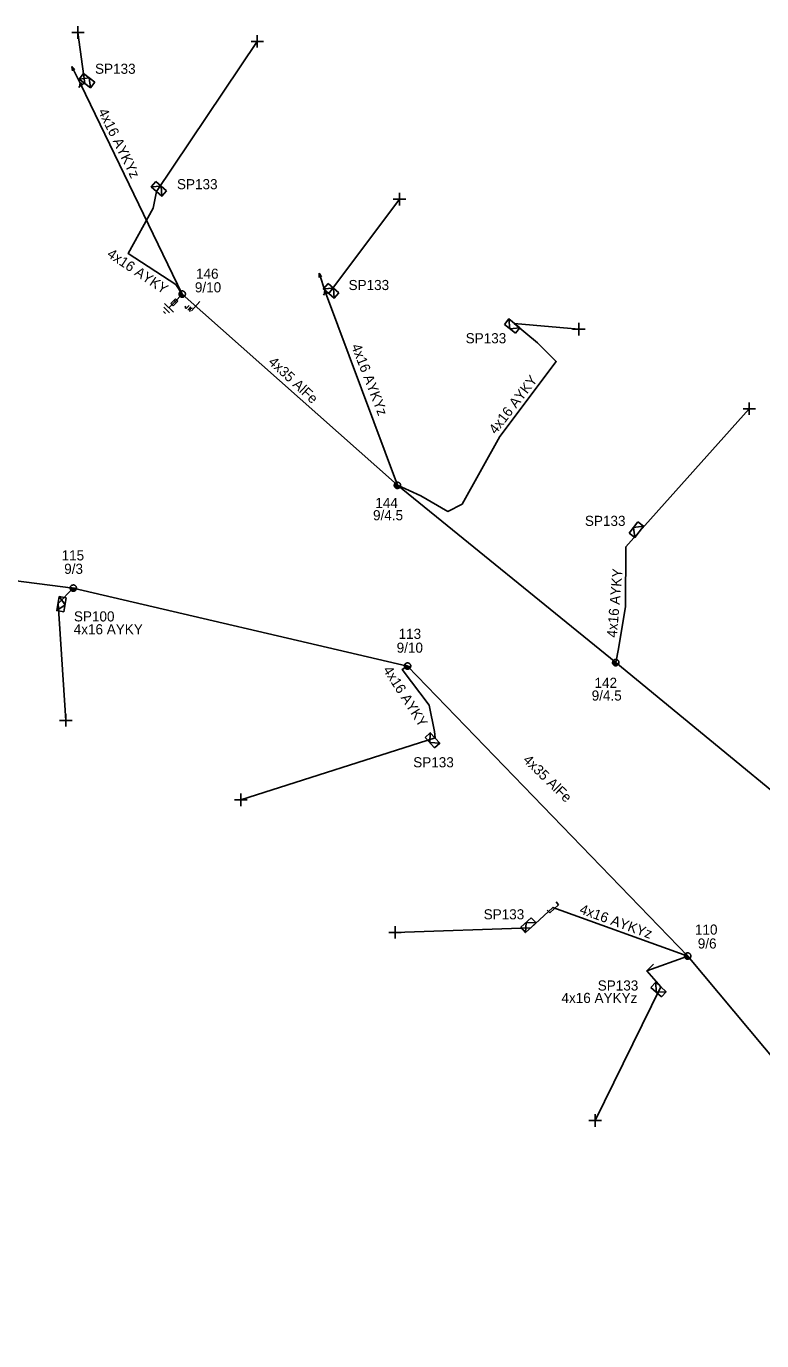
# Model space of a CAD drawing. Extents: x -748492 to -735633, y -1146251 to -1139940.
# Drawn here: x -742193.8 to -742121, y -1140934.7 to -1140804.5 of the extents above; entities that cross this region are included whole.
import ezdxf

# ---------------------------------------------------------------- set-up
doc = ezdxf.new("R2010")
doc.units = 0
for name, color, linetype in [('Vrstva 1', 7, 'Continuous'), ('Vrstva 12', 7, 'Continuous'), ('Vrstva 13', 7, 'Continuous'), ('Vrstva 14', 7, 'Continuous'), ('Vrstva 15', 7, 'Continuous'), ('Vrstva 16', 7, 'Continuous'), ('Vrstva 18', 7, 'Continuous'), ('Vrstva 2', 7, 'Continuous'), ('Vrstva 31', 7, 'Continuous'), ('Vrstva 33', 7, 'Continuous'), ('Vrstva 34', 7, 'Continuous'), ('Vrstva 52', 7, 'Continuous'), ('Vrstva 54', 7, 'Continuous'), ('Vrstva 55', 7, 'Continuous'), ('Vrstva 59', 7, 'Continuous'), ('Vrstva 9', 7, 'Continuous')]:
    doc.layers.add(name, color=color, linetype=linetype)

# ---------------------------------------------------------------- blocks, each defined once
blk = doc.blocks.new('NN440')
at = {"layer": 'Vrstva 2'}
for points in [[(0.63, 0), (0.63, 0.06), (0.62, 0.13), (0.6, 0.19), (0.58, 0.25), (0.55, 0.31), (0.51, 0.37), (0.47, 0.42), (0.42, 0.46), (0.37, 0.51), (0.32, 0.54), (0.26, 0.57), (0.2, 0.59), (0.13, 0.61), (0.07, 0.62), (0, 0.63), (-0.06, 0.62), (-0.13, 0.61), (-0.19, 0.59), (-0.26, 0.57), (-0.31, 0.54), (-0.37, 0.51), (-0.42, 0.46), (-0.47, 0.42), (-0.51, 0.37), (-0.54, 0.31), (-0.57, 0.25), (-0.6, 0.19), (-0.62, 0.13), (-0.63, 0.06), (-0.63, 0), (-0.63, -0.07), (-0.62, -0.14), (-0.6, -0.2), (-0.57, -0.26), (-0.54, -0.32), (-0.51, -0.37), (-0.47, -0.43), (-0.42, -0.47), (-0.37, -0.51), (-0.31, -0.55), (-0.26, -0.58), (-0.19, -0.6), (-0.13, -0.62), (-0.06, -0.63), (0, -0.63), (0.07, -0.63), (0.13, -0.62), (0.2, -0.6), (0.26, -0.58), (0.32, -0.55), (0.37, -0.51), (0.42, -0.47), (0.47, -0.43), (0.51, -0.37), (0.55, -0.32), (0.58, -0.26), (0.6, -0.2), (0.62, -0.14), (0.63, -0.07), (0.63, 0)], [(-0.63, 0), (0.63, 0)], [(-0.6, -0.18), (0.57, -0.18)], [(-0.51, -0.32), (0.5, -0.32)], [(-0.37, -0.47), (0.35, -0.47)]]:
    blk.add_lwpolyline(points, dxfattribs=at)
blk = doc.blocks.new('NN560')
at = {"layer": 'Vrstva 2'}
for points in [[(2, 0), (1.59, 0.14)], [(0, 0), (2, 0)], [(2, 0), (1.59, -0.13)]]:
    blk.add_lwpolyline(points, dxfattribs=at)
blk = doc.blocks.new('NN840')
at = {"layer": 'Vrstva 15'}
for points in [[(0, 0.62), (0, -0.63)], [(-0.75, -0.71), (-0.75, -0.66)], [(-0.73, -0.76), (-0.75, -0.71)], [(-0.66, -0.8), (-0.73, -0.76)], [(-0.63, -0.8), (-0.66, -0.8)], [(-0.56, -0.76), (-0.63, -0.8)], [(-0.54, -0.71), (-0.56, -0.76)], [(-0.54, -0.38), (-0.54, -0.71)], [(-0.33, -0.38), (-0.33, -0.8)], [(-0.33, -0.64), (-0.13, -0.38)], [(-0.26, -0.56), (-0.09, -0.8)]]:
    blk.add_lwpolyline(points, dxfattribs=at)
blk = doc.blocks.new('NN800')
at = {"layer": 'Vrstva 1'}
for points in [[(-0.44, 0.44), (0.44, -0.44)], [(-0.44, -0.44), (0.44, 0.44)]]:
    blk.add_lwpolyline(points, dxfattribs=at)
blk = doc.blocks.new('NN820')
at = {"layer": 'Vrstva 13'}
for points in [[(0, 0), (0, -1.05)], [(-0.16, -0.81), (0.16, -0.81)], [(-0.16, -1.47), (-0.16, -0.81)], [(0, -1.05), (-0.06, -0.93)], [(0, -1.05), (0.06, -0.93)], [(0.16, -0.81), (0.16, -1.47)], [(0.16, -1.47), (-0.16, -1.47)], [(0, -1.47), (0, -1.87)]]:
    blk.add_lwpolyline(points, dxfattribs=at)
blk = doc.blocks.new('NN630')
at = {"layer": 'Vrstva 9'}
for points in [[(0, -0.7), (-0.7, 0)], [(-0.7, -0.7), (-0.7, 0), (0.7, 0), (0.7, -0.7)], [(-0.7, -0.7), (0.7, -0.7)], [(0, -0.7), (0.7, 0)]]:
    blk.add_lwpolyline(points, dxfattribs=at)
blk = doc.blocks.new('NN810')
at = {"layer": 'Vrstva 14'}
for points in [[(0, -0.64), (0, -1.89)], [(0.63, -1.89), (-0.62, -1.89)], [(0.39, -2.2), (-0.4, -2.2)], [(0, -2.52), (-0.12, -2.52)], [(0.14, -2.52), (0, -2.52)]]:
    blk.add_lwpolyline(points, dxfattribs=at)
blk = doc.blocks.new('NN500')
at = {"layer": 'Vrstva 2'}
for points in [[(0, -0.24), (0.02, -0.23), (0.05, -0.23), (0.07, -0.22), (0.09, -0.22), (0.12, -0.2), (0.14, -0.19), (0.16, -0.18), (0.17, -0.16), (0.19, -0.14), (0.2, -0.12), (0.21, -0.1), (0.22, -0.07), (0.23, -0.05), (0.23, -0.02), (0.23, 0), (0.23, 0.02), (0.23, 0.05), (0.22, 0.07), (0.21, 0.1), (0.2, 0.12), (0.19, 0.14), (0.17, 0.16), (0.16, 0.17), (0.14, 0.19), (0.12, 0.2), (0.09, 0.21), (0.07, 0.22), (0.05, 0.23), (0.02, 0.23), (0, 0.23), (-0.03, 0.23), (-0.05, 0.23), (-0.07, 0.22), (-0.1, 0.21), (-0.12, 0.2), (-0.14, 0.19), (-0.16, 0.17), (-0.18, 0.16), (-0.19, 0.14), (-0.2, 0.12), (-0.22, 0.1), (-0.22, 0.07), (-0.23, 0.05), (-0.23, 0.02), (-0.24, 0), (-0.23, -0.02), (-0.23, -0.05), (-0.22, -0.07), (-0.22, -0.1), (-0.2, -0.12), (-0.19, -0.14), (-0.18, -0.16), (-0.16, -0.18), (-0.14, -0.19), (-0.12, -0.2), (-0.1, -0.22), (-0.07, -0.22), (-0.05, -0.23), (-0.03, -0.23), (0, -0.24)], [(0, -0.24), (0.02, -0.23), (0.05, -0.23), (0.07, -0.22), (0.09, -0.22), (0.12, -0.2), (0.14, -0.19), (0.16, -0.18), (0.17, -0.16), (0.19, -0.14), (0.2, -0.12), (0.21, -0.1), (0.22, -0.07), (0.23, -0.05), (0.23, -0.02), (0.23, 0), (0.23, 0.02), (0.23, 0.05), (0.22, 0.07), (0.21, 0.1), (0.2, 0.12), (0.19, 0.14), (0.17, 0.16), (0.16, 0.17), (0.14, 0.19), (0.12, 0.2), (0.09, 0.21), (0.07, 0.22), (0.05, 0.23), (0.02, 0.23), (0, 0.23), (-0.03, 0.23), (-0.05, 0.23), (-0.07, 0.22), (-0.1, 0.21), (-0.12, 0.2), (-0.14, 0.19), (-0.16, 0.17), (-0.18, 0.16), (-0.19, 0.14), (-0.2, 0.12), (-0.22, 0.1), (-0.22, 0.07), (-0.23, 0.05), (-0.23, 0.02), (-0.24, 0), (-0.23, -0.02), (-0.23, -0.05), (-0.22, -0.07), (-0.22, -0.1), (-0.2, -0.12), (-0.19, -0.14), (-0.18, -0.16), (-0.16, -0.18), (-0.14, -0.19), (-0.12, -0.2), (-0.1, -0.22), (-0.07, -0.22), (-0.05, -0.23), (-0.03, -0.23), (0, -0.24)], [(0, -0.21), (0.02, -0.2), (0.04, -0.2), (0.06, -0.2), (0.08, -0.19), (0.1, -0.18), (0.12, -0.17), (0.14, -0.15), (0.15, -0.14), (0.16, -0.12), (0.18, -0.1), (0.19, -0.08), (0.19, -0.06), (0.2, -0.04), (0.2, -0.02), (0.2, 0), (0.2, 0.02), (0.2, 0.04), (0.19, 0.06), (0.19, 0.08), (0.18, 0.1), (0.16, 0.12), (0.15, 0.14), (0.14, 0.15), (0.12, 0.17), (0.1, 0.18), (0.08, 0.19), (0.06, 0.19), (0.04, 0.2), (0.02, 0.2), (0, 0.2), (-0.02, 0.2), (-0.04, 0.2), (-0.06, 0.19), (-0.08, 0.19), (-0.1, 0.18), (-0.12, 0.17), (-0.14, 0.15), (-0.15, 0.14), (-0.17, 0.12), (-0.18, 0.1), (-0.19, 0.08), (-0.2, 0.06), (-0.2, 0.04), (-0.21, 0.02), (-0.21, 0), (-0.21, -0.02), (-0.2, -0.04), (-0.2, -0.06), (-0.19, -0.08), (-0.18, -0.1), (-0.17, -0.12), (-0.15, -0.14), (-0.14, -0.15), (-0.12, -0.17), (-0.1, -0.18), (-0.08, -0.19), (-0.06, -0.2), (-0.04, -0.2), (-0.02, -0.2), (0, -0.21)], [(0, -0.18), (0.02, -0.18), (0.04, -0.17), (0.05, -0.17), (0.07, -0.16), (0.09, -0.15), (0.1, -0.14), (0.12, -0.13), (0.13, -0.12), (0.14, -0.1), (0.15, -0.09), (0.16, -0.07), (0.17, -0.05), (0.17, -0.04), (0.17, -0.02), (0.17, 0), (0.17, 0.02), (0.17, 0.04), (0.17, 0.05), (0.16, 0.07), (0.15, 0.09), (0.14, 0.1), (0.13, 0.12), (0.12, 0.13), (0.1, 0.14), (0.09, 0.15), (0.07, 0.16), (0.05, 0.17), (0.04, 0.17), (0.02, 0.17), (0, 0.18), (-0.02, 0.17), (-0.04, 0.17), (-0.06, 0.17), (-0.07, 0.16), (-0.09, 0.15), (-0.1, 0.14), (-0.12, 0.13), (-0.13, 0.12), (-0.14, 0.1), (-0.15, 0.09), (-0.16, 0.07), (-0.17, 0.05), (-0.17, 0.04), (-0.18, 0.02), (-0.18, 0), (-0.18, -0.02), (-0.17, -0.04), (-0.17, -0.05), (-0.16, -0.07), (-0.15, -0.09), (-0.14, -0.1), (-0.13, -0.12), (-0.12, -0.13), (-0.1, -0.14), (-0.09, -0.15), (-0.07, -0.16), (-0.06, -0.17), (-0.04, -0.17), (-0.02, -0.18), (0, -0.18)], [(0, -0.15), (0.01, -0.15), (0.03, -0.14), (0.04, -0.14), (0.06, -0.13), (0.07, -0.13), (0.08, -0.12), (0.1, -0.11), (0.11, -0.1), (0.12, -0.09), (0.13, -0.07), (0.13, -0.06), (0.14, -0.05), (0.14, -0.03), (0.14, -0.02), (0.14, 0), (0.14, 0.01), (0.14, 0.03), (0.14, 0.04), (0.13, 0.06), (0.13, 0.07), (0.12, 0.09), (0.11, 0.1), (0.1, 0.11), (0.08, 0.12), (0.07, 0.13), (0.06, 0.13), (0.04, 0.14), (0.03, 0.14), (0.01, 0.14), (0, 0.15), (-0.02, 0.14), (-0.03, 0.14), (-0.05, 0.14), (-0.06, 0.13), (-0.07, 0.13), (-0.09, 0.12), (-0.1, 0.11), (-0.11, 0.1), (-0.12, 0.09), (-0.13, 0.07), (-0.13, 0.06), (-0.14, 0.04), (-0.14, 0.03), (-0.15, 0.01), (-0.15, 0), (-0.15, -0.02), (-0.14, -0.03), (-0.14, -0.05), (-0.13, -0.06), (-0.13, -0.07), (-0.12, -0.09), (-0.11, -0.1), (-0.1, -0.11), (-0.09, -0.12), (-0.07, -0.13), (-0.06, -0.13), (-0.05, -0.14), (-0.03, -0.14), (-0.02, -0.15), (0, -0.15)], [(0, -0.12), (0.01, -0.12), (0.02, -0.11), (0.03, -0.11), (0.05, -0.11), (0.06, -0.1), (0.07, -0.09), (0.08, -0.09), (0.09, -0.08), (0.09, -0.07), (0.1, -0.06), (0.11, -0.05), (0.11, -0.04), (0.11, -0.02), (0.11, -0.01), (0.12, 0), (0.11, 0.01), (0.11, 0.02), (0.11, 0.04), (0.11, 0.05), (0.1, 0.06), (0.09, 0.07), (0.09, 0.08), (0.08, 0.09), (0.07, 0.09), (0.06, 0.1), (0.05, 0.11), (0.03, 0.11), (0.02, 0.11), (0.01, 0.12), (0, 0.12), (-0.01, 0.12), (-0.03, 0.11), (-0.04, 0.11), (-0.05, 0.11), (-0.06, 0.1), (-0.07, 0.09), (-0.08, 0.09), (-0.09, 0.08), (-0.1, 0.07), (-0.1, 0.06), (-0.11, 0.05), (-0.11, 0.04), (-0.12, 0.02), (-0.12, 0.01), (-0.12, 0), (-0.12, -0.01), (-0.12, -0.02), (-0.11, -0.04), (-0.11, -0.05), (-0.1, -0.06), (-0.1, -0.07), (-0.09, -0.08), (-0.08, -0.09), (-0.07, -0.09), (-0.06, -0.1), (-0.05, -0.11), (-0.04, -0.11), (-0.03, -0.11), (-0.01, -0.12), (0, -0.12)], [(0, -0.09), (0.01, -0.09), (0.02, -0.09), (0.03, -0.08), (0.03, -0.08), (0.04, -0.08), (0.05, -0.07), (0.06, -0.07), (0.06, -0.06), (0.07, -0.05), (0.07, -0.04), (0.08, -0.04), (0.08, -0.03), (0.08, -0.02), (0.09, -0.01), (0.09, 0), (0.09, 0.01), (0.08, 0.02), (0.08, 0.03), (0.08, 0.03), (0.07, 0.04), (0.07, 0.05), (0.06, 0.06), (0.06, 0.06), (0.05, 0.07), (0.04, 0.07), (0.03, 0.08), (0.03, 0.08), (0.02, 0.08), (0.01, 0.09), (0, 0.09), (-0.01, 0.09), (-0.02, 0.08), (-0.03, 0.08), (-0.04, 0.08), (-0.04, 0.07), (-0.05, 0.07), (-0.06, 0.06), (-0.07, 0.06), (-0.07, 0.05), (-0.08, 0.04), (-0.08, 0.03), (-0.08, 0.03), (-0.09, 0.02), (-0.09, 0.01), (-0.09, 0), (-0.09, -0.01), (-0.09, -0.02), (-0.08, -0.03), (-0.08, -0.04), (-0.08, -0.04), (-0.07, -0.05), (-0.07, -0.06), (-0.06, -0.07), (-0.05, -0.07), (-0.04, -0.08), (-0.04, -0.08), (-0.03, -0.08), (-0.02, -0.09), (-0.01, -0.09), (0, -0.09)], [(0, -0.06), (0, -0.06), (0.01, -0.06), (0.02, -0.05), (0.02, -0.05), (0.03, -0.05), (0.03, -0.05), (0.04, -0.04), (0.04, -0.04), (0.05, -0.03), (0.05, -0.03), (0.05, -0.02), (0.05, -0.02), (0.05, -0.01), (0.06, -0.01), (0.06, 0), (0.06, 0.01), (0.05, 0.01), (0.05, 0.02), (0.05, 0.02), (0.05, 0.03), (0.05, 0.03), (0.04, 0.04), (0.04, 0.04), (0.03, 0.05), (0.03, 0.05), (0.02, 0.05), (0.02, 0.05), (0.01, 0.06), (0, 0.06), (0, 0.06), (-0.01, 0.06), (-0.01, 0.06), (-0.02, 0.05), (-0.02, 0.05), (-0.03, 0.05), (-0.03, 0.05), (-0.04, 0.04), (-0.04, 0.04), (-0.05, 0.03), (-0.05, 0.03), (-0.05, 0.02), (-0.06, 0.02), (-0.06, 0.01), (-0.06, 0.01), (-0.06, 0), (-0.06, -0.01), (-0.06, -0.01), (-0.06, -0.02), (-0.05, -0.02), (-0.05, -0.03), (-0.05, -0.03), (-0.04, -0.04), (-0.04, -0.04), (-0.03, -0.05), (-0.03, -0.05), (-0.02, -0.05), (-0.02, -0.05), (-0.01, -0.06), (-0.01, -0.06), (0, -0.06)], [(0, -0.03), (0, -0.03), (0, -0.03), (0.01, -0.03), (0.01, -0.03), (0.01, -0.02), (0.02, -0.02), (0.02, -0.02), (0.02, -0.02), (0.02, -0.02), (0.02, -0.01), (0.02, -0.01), (0.03, -0.01), (0.03, -0.01), (0.03, 0), (0.03, 0), (0.03, 0), (0.03, 0.01), (0.03, 0.01), (0.02, 0.01), (0.02, 0.01), (0.02, 0.02), (0.02, 0.02), (0.02, 0.02), (0.02, 0.02), (0.01, 0.02), (0.01, 0.02), (0.01, 0.03), (0, 0.03), (0, 0.03), (0, 0.03), (0, 0.03), (-0.01, 0.03), (-0.01, 0.03), (-0.01, 0.02), (-0.02, 0.02), (-0.02, 0.02), (-0.02, 0.02), (-0.02, 0.02), (-0.02, 0.02), (-0.03, 0.01), (-0.03, 0.01), (-0.03, 0.01), (-0.03, 0.01), (-0.03, 0), (-0.03, 0), (-0.03, 0), (-0.03, -0.01), (-0.03, -0.01), (-0.03, -0.01), (-0.03, -0.01), (-0.02, -0.02), (-0.02, -0.02), (-0.02, -0.02), (-0.02, -0.02), (-0.02, -0.02), (-0.01, -0.03), (-0.01, -0.03), (-0.01, -0.03), (0, -0.03), (0, -0.03)], [(0.23, 0), (0.7, 0)]]:
    blk.add_lwpolyline(points, dxfattribs=at)
blk = doc.blocks.new('NN510')
at = {"layer": 'Vrstva 2'}
blk.add_lwpolyline([(0, 0), (0, 0.94)], dxfattribs=at)
blk = doc.blocks.new('NN515')
at = {"layer": 'Vrstva 2'}
for points in [[(-0.59, 0.18), (0.59, 0.18)], [(-0.59, 0.18), (-0.59, -0.18)], [(0.59, 0.18), (0.59, -0.18)]]:
    blk.add_lwpolyline(points, dxfattribs=at)

msp = doc.modelspace()

# ---------------------------------------------------------------- linework, layer by layer
at = {"layer": 'Vrstva 1'}
for points in [[(-742178.37, -1140831.03), (-742157.07, -1140849.97), (-742135.47, -1140867.53), (-742108.1, -1140890.04), (-742086.21, -1140910.28), (-742055.93, -1140932.43), (-742041.06, -1140961.25)], [(-742103.89, -1140925.87), (-742128.35, -1140896.59), (-742156.07, -1140867.87), (-742189.15, -1140860.15), (-742219.74, -1140856.24)]]:
    msp.add_lwpolyline(points, dxfattribs=at)
at = {"layer": 'Vrstva 52'}
for points in [[(-742178.37, -1140831.03), (-742179.01, -1140830.07), (-742183.73, -1140827), (-742181.24, -1140822.51), (-742180.91, -1140820.86)], [(-742157.07, -1140849.97), (-742154.75, -1140851), (-742152.07, -1140852.56), (-742150.67, -1140851.84), (-742146.95, -1140845.13), (-742141.36, -1140837.72), (-742143.21, -1140835.86), (-742145.51, -1140833.93)], [(-742135.47, -1140867.53), (-742135.19, -1140866.17), (-742134.49, -1140861.96), (-742134.47, -1140856.07), (-742133.15, -1140854.57)], [(-742189.15, -1140860.15), (-742190.66, -1140861.68)], [(-742156.07, -1140867.87), (-742156.61, -1140868.22), (-742153.94, -1140871.75), (-742153.39, -1140874.34), (-742153.35, -1140874.99)]]:
    msp.add_lwpolyline(points, dxfattribs=at)
at = {"layer": 'Vrstva 54'}
for points in [[(-742178.37, -1140831.03), (-742188.4, -1140810.27), (-742188.01, -1140810.16)], [(-742157.07, -1140849.97), (-742164.19, -1140830.86), (-742163.86, -1140830.97)], [(-742128.35, -1140896.59), (-742141.69, -1140891.77), (-742143.87, -1140893.79)], [(-742128.35, -1140896.59), (-742132.39, -1140898.06), (-742131, -1140899.65)]]:
    msp.add_lwpolyline(points, dxfattribs=at)
at = {"layer": 'Vrstva 59'}
for points in [[(-742188.01, -1140810.16), (-742188.69, -1140805.13)], [(-742180.91, -1140820.86), (-742170.94, -1140806)], [(-742163.86, -1140830.97), (-742156.88, -1140821.63)], [(-742145.51, -1140833.93), (-742139.13, -1140834.5)], [(-742133.15, -1140854.57), (-742122.25, -1140842.38)], [(-742190.66, -1140861.68), (-742189.88, -1140873.25)], [(-742153.35, -1140874.99), (-742172.56, -1140881.13)], [(-742143.87, -1140893.79), (-742157.31, -1140894.25)], [(-742131, -1140899.65), (-742137.5, -1140912.88)]]:
    msp.add_lwpolyline(points, dxfattribs=at)

# ---------------------------------------------------------------- block references
at = {"layer": 'Vrstva 13'}
for name, p, rotation in [('NN560', (-742188.4, -1140810.27), 116.27406125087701), ('NN560', (-742164.19, -1140830.86), 108.66798389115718), ('NN515', (-742141.69, -1140891.77), -137.7590546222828), ('NN510', (-742132.39, -1140898.06), -43.84452144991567)]:
    msp.add_blockref(name, p, dxfattribs=dict(at, rotation=rotation))
for name, p, xscale, yscale, rotation in [('NN500', (-742188.4, -1140810.27), 0.5, 0.5, -123.93102318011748), ('NN440', (-742178.37, -1140831.03), 0.5000000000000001, 0.4999999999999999, -44.06180552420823), ('NN500', (-742164.19, -1140830.86), 0.5, 0.49999999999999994, -127.6562765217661), ('NN440', (-742157.07, -1140849.97), 0.5, 0.5000000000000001, -44.8839443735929), ('NN440', (-742189.15, -1140860.15), 0.4999999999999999, 0.5000000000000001, -9.498816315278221), ('NN440', (-742156.07, -1140867.87), 0.49999999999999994, 0.5000000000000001, -22.912830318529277), ('NN440', (-742135.47, -1140867.53), 0.5, 0.5, -40.201605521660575), ('NN440', (-742128.35, -1140896.59), 0.5, 0.5, -50.48449731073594)]:
    msp.add_blockref(name, p, dxfattribs=dict(at, xscale=xscale, yscale=yscale, rotation=rotation))
at = {"layer": 'Vrstva 15', "rotation": -44.06180562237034}
msp.add_blockref('NN810', (-742178.37, -1140831.03), dxfattribs=at)
at = {"layer": 'Vrstva 16', "rotation": -44.06180557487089}
msp.add_blockref('NN820', (-742178.37, -1140831.03), dxfattribs=at)
at = {"layer": 'Vrstva 18', "rotation": -41.64355546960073}
msp.add_blockref('NN840', (-742177.03, -1140832.23), dxfattribs=at)
at = {"layer": 'Vrstva 31'}
for p, rotation in [((-742188.01, -1140810.16), 141.78819680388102), ((-742180.91, -1140820.86), 139.0342688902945), ((-742163.86, -1140830.97), 139.65326940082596), ((-742145.51, -1140833.93), -38.751894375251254), ((-742133.15, -1140854.57), -127.39616385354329), ((-742190.66, -1140861.68), 80.06765247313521), ((-742153.35, -1140874.99), -47.967327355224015), ((-742143.87, -1140893.79), -137.5922074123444), ((-742131, -1140899.65), -42.457133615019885)]:
    msp.add_blockref('NN630', p, dxfattribs=dict(at, rotation=rotation))
at = {"layer": 'Vrstva 34'}
for p, rotation in [((-742188.69, -1140805.13), 44.99999995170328), ((-742170.94, -1140806), 44.99999995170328), ((-742156.88, -1140821.63), 45), ((-742139.13, -1140834.5), 45), ((-742122.25, -1140842.38), 45), ((-742189.88, -1140873.25), 45), ((-742172.56, -1140881.13), 45), ((-742157.31, -1140894.25), 45), ((-742137.5, -1140912.88), 45)]:
    msp.add_blockref('NN800', p, dxfattribs=dict(at, rotation=rotation))

# ---------------------------------------------------------------- texts
at = {"layer": 'Vrstva 12'}
for s, rotation, p in [('9/10', 0.014, (-742177.12, -1140830.86)), ('9/4.5', 359.974, (-742159.49, -1140853.43)), ('9/10', 0.004, (-742157.15, -1140866.55)), ('9/4.5', 359.994, (-742137.85, -1140871.29)), ('9/6', 359.987, (-742127.35, -1140895.85))]:
    msp.add_text(s, height=1, rotation=rotation, dxfattribs=at).set_placement(p)
msp.add_text('9/3', height=1, dxfattribs=at).set_placement((-742190.05, -1140858.74))
at = {"layer": 'Vrstva 14'}
for s, rotation, p in [('146', 0.039, (-742177.01, -1140829.51)), ('144', 359.998, (-742159.26, -1140852.21)), ('115', 359.983, (-742190.31, -1140857.41)), ('113', 359.963, (-742156.96, -1140865.18)), ('142', 359.957, (-742137.57, -1140870.03)), ('110', 359.96, (-742127.63, -1140894.47))]:
    msp.add_text(s, height=1, rotation=rotation, dxfattribs=at).set_placement(p)
at = {"layer": 'Vrstva 2'}
for rotation, p in [(317.193, (-742169.92, -1140837.86)), (315.795, (-742144.72, -1140877.26))]:
    msp.add_text('4x35 AlFe', height=1, rotation=rotation, dxfattribs=at).set_placement(p)
at = {"layer": 'Vrstva 33'}
for s, rotation, p in [('SP133', 359.968, (-742187, -1140809.21)), ('SP133', 359.96, (-742178.89, -1140820.64)), ('SP133', 359.998, (-742161.91, -1140830.63)), ('SP133', 359.982, (-742150.32, -1140835.9)), ('SP133', 359.995, (-742138.52, -1140853.99)), ('SP100', 359.958, (-742189.09, -1140863.45)), ('SP133', 359.991, (-742155.51, -1140877.9)), ('SP133', 0.002, (-742148.54, -1140892.96)), ('SP133', 0.044, (-742137.25, -1140900.01))]:
    msp.add_text(s, height=1, rotation=rotation, dxfattribs=at).set_placement(p)
at = {"layer": 'Vrstva 54'}
for rotation, p in [(326.238, (-742185.89, -1140827.27)), (52.344, (-742147.33, -1140844.98)), (85.085, (-742135.37, -1140865.08)), (0.043, (-742189.11, -1140864.73)), (302.512, (-742158.54, -1140868.25))]:
    msp.add_text('4x16 AYKY', height=1, rotation=rotation, dxfattribs=at).set_placement(p)
at = {"layer": 'Vrstva 55'}
for rotation, p in [(296.3, (-742186.73, -1140812.93)), (291.241, (-742161.66, -1140836.18)), (340.093, (-742139.13, -1140892.35)), (0.007, (-742140.84, -1140901.24))]:
    msp.add_text('4x16 AYKYz', height=1, rotation=rotation, dxfattribs=at).set_placement(p)

doc.saveas('drawing.dxf')
